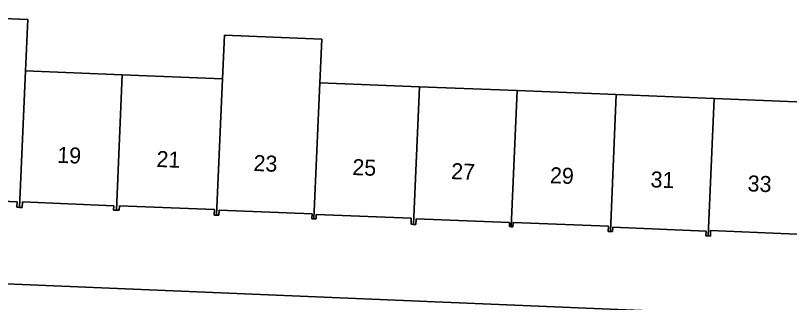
# Model space of a CAD drawing. Extents: x 160077 to 160948, y 386481 to 387498.
# Drawn here: x 160734.61 to 160782.99, y 387086.22 to 387104.14 of the extents above; entities that cross this region are included whole.
import ezdxf

# ---------------------------------------------------------------- set-up
doc = ezdxf.new("R2010")
doc.units = 0
for name, color, linetype in [('IMGEO_Erf', 7, 'Continuous'), ('IMGEO_Pand', 7, 'Continuous'), ('IMGEO_Pand_nummerreeks', 7, 'Continuous'), ('IMGEO_Voetpad_open', 7, 'Continuous')]:
    doc.layers.add(name, color=color, linetype=linetype)

msp = doc.modelspace()

# ---------------------------------------------------------------- linework, layer by layer
at = {"layer": 'IMGEO_Erf'}
for points in [[(160729.205, 387104.135), (160735.376, 387103.887), (160735.237, 387100.681), (160741.281, 387100.438), (160747.547, 387100.186), (160747.665, 387102.9), (160753.752, 387102.655), (160753.634, 387099.941), (160759.865, 387099.691), (160765.964, 387099.446), (160772.166, 387099.197), (160778.282, 387098.951), (160784.442, 387098.703)], [(160783.928, 387090.467), (160778.064, 387090.703), (160778.051, 387090.363), (160777.91, 387090.369), (160777.772, 387090.374), (160777.784, 387090.68), (160771.941, 387090.915), (160771.93, 387090.641), (160771.795, 387090.646), (160771.658, 387090.652), (160771.671, 387090.972), (160765.718, 387091.211), (160765.707, 387090.944), (160765.595, 387090.949), (160765.486, 387090.953), (160765.496, 387091.212), (160759.658, 387091.447), (160759.644, 387091.087), (160759.492, 387091.093), (160759.338, 387091.099), (160759.353, 387091.477), (160753.412, 387091.716), (160753.401, 387091.436), (160753.265, 387091.442), (160753.132, 387091.447), (160753.145, 387091.758), (160747.338, 387091.991), (160747.325, 387091.663), (160747.178, 387091.669), (160747.028, 387091.675), (160747.042, 387092.013), (160741.106, 387092.251), (160741.088, 387091.978), (160740.915, 387091.983), (160740.741, 387091.989), (160740.752, 387092.261), (160735.048, 387092.491), (160735.034, 387092.147), (160734.868, 387092.154), (160734.701, 387092.161), (160734.715, 387092.505), (160728.856, 387092.741)], [(160717.123, 387088.087), (160773.769, 387085.722), (160792.452, 387084.942), (160806.998, 387084.335)]]:
    msp.add_lwpolyline(points, dxfattribs=at)
at = {"layer": 'IMGEO_Pand'}
for points in [[(160735.237, 387100.681), (160735.376, 387103.887), (160729.205, 387104.135), (160729.066, 387100.929), (160728.698, 387092.44), (160728.844, 387092.435), (160728.856, 387092.741), (160734.715, 387092.505), (160734.701, 387092.161), (160734.868, 387092.154)], [(160753.634, 387099.941), (160753.752, 387102.655), (160747.665, 387102.9), (160747.547, 387100.186), (160747.178, 387091.669), (160747.325, 387091.663), (160747.338, 387091.991), (160753.145, 387091.758), (160753.132, 387091.447), (160753.265, 387091.442)], [(160734.868, 387092.154), (160735.034, 387092.147), (160735.048, 387092.491), (160740.752, 387092.261), (160740.741, 387091.989), (160740.915, 387091.983), (160741.281, 387100.438), (160735.237, 387100.681)], [(160747.547, 387100.186), (160741.281, 387100.438), (160740.915, 387091.983), (160741.088, 387091.978), (160741.106, 387092.251), (160747.042, 387092.013), (160747.028, 387091.675), (160747.178, 387091.669)], [(160753.265, 387091.442), (160753.401, 387091.436), (160753.412, 387091.716), (160759.353, 387091.477), (160759.338, 387091.099), (160759.492, 387091.093), (160759.865, 387099.691), (160753.634, 387099.941)], [(160759.492, 387091.093), (160759.644, 387091.087), (160759.658, 387091.447), (160765.496, 387091.212), (160765.486, 387090.953), (160765.595, 387090.949), (160765.964, 387099.446), (160759.865, 387099.691)], [(160772.166, 387099.197), (160765.964, 387099.446), (160765.595, 387090.949), (160765.707, 387090.944), (160765.718, 387091.211), (160771.671, 387090.972), (160771.658, 387090.652), (160771.795, 387090.646)], [(160778.282, 387098.951), (160772.166, 387099.197), (160771.795, 387090.646), (160771.93, 387090.641), (160771.941, 387090.915), (160777.784, 387090.68), (160777.772, 387090.374), (160777.91, 387090.369)], [(160777.91, 387090.369), (160778.051, 387090.363), (160778.064, 387090.703), (160783.928, 387090.467), (160783.914, 387090.131), (160784.07, 387090.125), (160784.442, 387098.703), (160778.282, 387098.951)]]:
    msp.add_lwpolyline(points, close=True, dxfattribs=at)
at = {"layer": 'IMGEO_Voetpad_open'}
msp.add_lwpolyline([(160773.769, 387085.722), (160717.123, 387088.087)], dxfattribs=at)

# ---------------------------------------------------------------- texts
at = {"layer": 'IMGEO_Pand_nummerreeks'}
for s, rotation, p in [('19', 357.6405, (160737.208, 387094.94)), ('21', 357.6405, (160743.408, 387094.684)), ('23', 357.6394, (160749.472, 387094.433)), ('25', 357.6405, (160755.65, 387094.179)), ('27', 357.6405, (160761.827, 387093.924)), ('29', 357.6405, (160768.005, 387093.67)), ('31', 357.6405, (160774.295, 387093.411)), ('33', 357.6405, (160780.36, 387093.161))]:
    msp.add_text(s, height=1, rotation=rotation, dxfattribs=at).set_placement(p)

doc.saveas('drawing.dxf')
